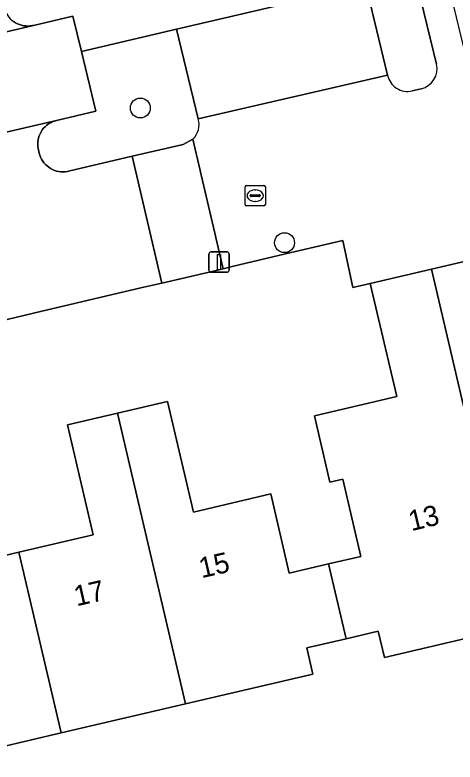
# Model space of a CAD drawing. Extents: x 158455 to 159797, y 387218 to 388672.
# Drawn here: x 159118.98 to 159140.6, y 388441.74 to 388478.42 of the extents above; entities that cross this region are included whole.
import ezdxf

# ---------------------------------------------------------------- set-up
doc = ezdxf.new("R2010")
doc.units = 0
for name, color, linetype in [('IMGEO_Boom', 7, 'Continuous'), ('IMGEO_Erf', 7, 'Continuous'), ('IMGEO_Groenvoorziening', 7, 'Continuous'), ('IMGEO_Haag', 7, 'Continuous'), ('IMGEO_Kolk', 7, 'Continuous'), ('IMGEO_Lichtmast', 7, 'Continuous'), ('IMGEO_Pand', 7, 'Continuous'), ('IMGEO_Pand_nummerreeks', 7, 'Continuous'), ('IMGEO_Parkeervlak_open', 7, 'Continuous'), ('IMGEO_Rijbaan_lokaal_open', 7, 'Continuous')]:
    doc.layers.add(name, color=color, linetype=linetype)

msp = doc.modelspace()

# ---------------------------------------------------------------- linework, layer by layer
at = {"layer": 'IMGEO_Boom'}
for centre in [(159125.143, 388473.854), (159132.225, 388467.241)]:
    msp.add_circle(centre, 0.489, dxfattribs=at)
at = {"layer": 'IMGEO_Erf'}
for points in [[(159116.06, 388451.309), (159119.178, 388452.038), (159122.828, 388452.891), (159121.564, 388458.299), (159124.02, 388458.873), (159126.477, 388459.448), (159127.747, 388454.016), (159131.548, 388454.904), (159132.457, 388451.015), (159134.387, 388451.466), (159135.972, 388451.837), (159135.084, 388455.633), (159134.454, 388455.486), (159133.694, 388458.738), (159137.735, 388459.682), (159136.437, 388465.232), (159135.585, 388465.033), (159135.093, 388467.346), (159132.771, 388466.8), (159131.657, 388466.538), (159129.653, 388466.067), (159129.216, 388465.964), (159128.516, 388465.8), (159126.198, 388465.257), (159125.172, 388465.016), (159120.244, 388463.863), (159117.075, 388463.11)], [(159143.557, 388448.379), (159137.131, 388446.877), (159136.829, 388448.167), (159135.247, 388447.797), (159133.315, 388447.346), (159133.616, 388446.056), (159127.365, 388444.595), (159121.255, 388443.166), (159115.151, 388441.739)]]:
    msp.add_lwpolyline(points, dxfattribs=at)
at = {"layer": 'IMGEO_Groenvoorziening'}
for points in [[(159139.691, 388476.003), (159138.616, 388480.457), (159136.22, 388479.897), (159137.289, 388475.464)], [(159118.563, 388478.497), (159118.619, 388478.405), (159118.683, 388478.319), (159118.754, 388478.239), (159118.833, 388478.166), (159118.917, 388478.1), (159119.007, 388478.041), (159119.102, 388477.991), (159119.201, 388477.95), (159119.304, 388477.918), (159119.409, 388477.895), (159119.515, 388477.881), (159119.622, 388477.878), (159119.73, 388477.883), (159119.836, 388477.898), (159119.886, 388477.909), (159121.825, 388478.362), (159122.243, 388476.631), (159126.925, 388477.725), (159136.22, 388479.897)], [(159127.987, 388473.321), (159126.925, 388477.725), (159122.243, 388476.631), (159122.951, 388473.694), (159121.02, 388473.243), (159120.917, 388473.213), (159120.817, 388473.175), (159120.721, 388473.127), (159120.63, 388473.072), (159120.544, 388473.008), (159120.464, 388472.937), (159120.39, 388472.859), (159120.324, 388472.774), (159120.266, 388472.684), (159120.216, 388472.59), (159120.174, 388472.491), (159120.142, 388472.389), (159120.119, 388472.284), (159120.105, 388472.178), (159120.101, 388472.071), (159120.107, 388471.964), (159120.121, 388471.858), (159120.135, 388471.795), (159120.172, 388471.638), (159120.202, 388471.535), (159120.24, 388471.435), (159120.288, 388471.339), (159120.344, 388471.248), (159120.407, 388471.162), (159120.479, 388471.081), (159120.557, 388471.008), (159120.641, 388470.942), (159120.731, 388470.884), (159120.826, 388470.834), (159120.925, 388470.792), (159121.027, 388470.76), (159121.131, 388470.737), (159121.238, 388470.723), (159121.345, 388470.719), (159121.452, 388470.725), (159121.558, 388470.74), (159121.612, 388470.751), (159124.737, 388471.481), (159127.253, 388472.069), (159127.723, 388472.325)], [(159138.496, 388474.696), (159138.945, 388474.801)]]:
    msp.add_lwpolyline(points, dxfattribs=at)
for centre, radius, start, end in [((159138.714, 388475.777), 1.003, 283.3223, 13.0276), ((159138.264, 388475.664), 0.995, 191.5877, 283.476), ((159127.026, 388473.043), 1, 314.1552, 16.1539)]:
    msp.add_arc(centre, radius, start, end, dxfattribs=at)
at = {"layer": 'IMGEO_Haag'}
for points in [[(159139.691, 388476.003), (159138.616, 388480.457), (159136.22, 388479.897), (159137.289, 388475.464)], [(159127.987, 388473.321), (159126.925, 388477.725), (159122.243, 388476.631), (159122.951, 388473.694), (159121.02, 388473.243), (159120.917, 388473.213), (159120.817, 388473.175), (159120.721, 388473.127), (159120.63, 388473.072), (159120.544, 388473.008), (159120.464, 388472.937), (159120.39, 388472.859), (159120.324, 388472.774), (159120.266, 388472.684), (159120.216, 388472.59), (159120.174, 388472.491), (159120.142, 388472.389), (159120.119, 388472.284), (159120.105, 388472.178), (159120.101, 388472.071), (159120.107, 388471.964), (159120.121, 388471.858), (159120.135, 388471.795), (159120.172, 388471.638), (159120.202, 388471.535), (159120.24, 388471.435), (159120.288, 388471.339), (159120.344, 388471.248), (159120.407, 388471.162), (159120.479, 388471.081), (159120.557, 388471.008), (159120.641, 388470.942), (159120.731, 388470.884), (159120.826, 388470.834), (159120.925, 388470.792), (159121.027, 388470.76), (159121.131, 388470.737), (159121.238, 388470.723), (159121.345, 388470.719), (159121.452, 388470.725), (159121.558, 388470.74), (159121.612, 388470.751), (159124.737, 388471.481), (159127.253, 388472.069), (159127.723, 388472.325)], [(159138.496, 388474.696), (159138.945, 388474.801)]]:
    msp.add_lwpolyline(points, dxfattribs=at)
for centre, radius, start, end in [((159138.714, 388475.777), 1.003, 283.3223, 13.0276), ((159138.264, 388475.664), 0.995, 191.5877, 283.476), ((159127.026, 388473.043), 1, 314.1552, 16.1539)]:
    msp.add_arc(centre, radius, start, end, dxfattribs=at)
at = {"layer": 'IMGEO_Kolk'}
for p, q in [((159130.284, 388469.123), (159130.284, 388469.975)), ((159130.359, 388470.049), (159131.211, 388470.049)), ((159131.285, 388469.975), (159131.285, 388469.123)), ((159130.543, 388469.543), (159130.543, 388469.555)), ((159130.981, 388469.506), (159130.583, 388469.506)), ((159130.586, 388469.592), (159130.984, 388469.592)), ((159130.772, 388469.829), (159130.797, 388469.829)), ((159131.027, 388469.555), (159131.027, 388469.543)), ((159130.795, 388469.269), (159130.77, 388469.269)), ((159131.211, 388469.049), (159130.359, 388469.049))]:
    msp.add_line(p, q, dxfattribs=at)
for points in [[(159130.284, 388469.123), (159130.284, 388469.975)], [(159130.359, 388470.049), (159131.211, 388470.049)], [(159131.285, 388469.975), (159131.285, 388469.123)], [(159131.211, 388469.049), (159130.359, 388469.049)]]:
    msp.add_lwpolyline(points, dxfattribs=at)
for centre, radius, start, end in [((159130.361, 388469.973), 0.0765, 91.552, 178.448), ((159130.361, 388469.973), 0.0765, 91.552, 178.448), ((159131.209, 388469.973), 0.0765, 1.552, 88.448), ((159131.209, 388469.973), 0.0765, 1.552, 88.448), ((159130.583, 388469.552), 0.0403, 85.8775, 175.7526), ((159130.58, 388469.542), 0.0366, 178.938, 274.7102), ((159130.984, 388469.549), 0.043, 264.8664, 352.4533), ((159130.988, 388469.554), 0.0386, 1.7309, 96.639), ((159130.361, 388469.125), 0.0765, 181.552, 268.448), ((159130.361, 388469.125), 0.0765, 181.552, 268.448), ((159131.209, 388469.125), 0.0765, 271.552, 358.448), ((159131.209, 388469.125), 0.0765, 271.552, 358.448)]:
    msp.add_arc(centre, radius, start, end, dxfattribs=at)
for centre, major_axis, ratio, start_param, end_param in [((159130.771, 388469.549), (-0.387, 0.002), 0.722429, 4.712389, 7.853982), ((159130.796, 388469.549), (-0.39, 0.002), 0.717154, 1.570796, 4.712389)]:
    msp.add_ellipse(centre, major_axis=major_axis, ratio=ratio, start_param=start_param, end_param=end_param, dxfattribs=at)
at = {"layer": 'IMGEO_Lichtmast'}
for p, q in [((159128.511, 388465.889), (159128.511, 388466.689)), ((159128.511, 388466.689), (159128.511, 388465.889)), ((159128.611, 388466.789), (159129.401, 388466.789)), ((159129.401, 388466.789), (159128.611, 388466.789)), ((159129.501, 388466.689), (159129.501, 388465.889)), ((159129.501, 388465.889), (159129.501, 388466.689)), ((159129.401, 388465.789), (159128.611, 388465.789)), ((159128.611, 388465.789), (159129.401, 388465.789))]:
    msp.add_line(p, q, dxfattribs=at)
msp.add_lwpolyline([(159128.931, 388466.664), (159129.081, 388466.664), (159129.081, 388465.914), (159128.931, 388465.914), (159128.931, 388466.664)], dxfattribs=at)
for centre, start, end in [((159128.611, 388466.689), 90, 180), ((159128.611, 388466.689), 90, 180), ((159129.401, 388466.689), 0, 90), ((159129.401, 388466.689), 360, 90), ((159128.611, 388465.889), 180, 270), ((159128.611, 388465.889), 180, 270), ((159129.401, 388465.889), 270, 0), ((159129.401, 388465.889), 270, 0)]:
    msp.add_arc(centre, 0.1, start, end, dxfattribs=at)
at = {"layer": 'IMGEO_Pand'}
for points in [[(159147.344, 388460.375), (159147.187, 388460.338), (159147.554, 388458.771), (159144.46, 388458.048), (159142.452, 388466.638), (159139.442, 388465.934), (159143.557, 388448.379), (159149.813, 388449.841), (159149.411, 388451.558)], [(159139.442, 388465.934), (159136.437, 388465.232), (159137.735, 388459.682), (159133.694, 388458.738), (159134.454, 388455.486), (159135.084, 388455.633), (159135.972, 388451.837), (159134.387, 388451.466), (159135.247, 388447.797), (159136.829, 388448.167), (159137.131, 388446.877), (159143.557, 388448.379)], [(159121.255, 388443.166), (159119.178, 388452.038), (159116.06, 388451.309), (159114.074, 388459.803), (159111.085, 388459.105), (159115.151, 388441.739)], [(159131.548, 388454.904), (159127.747, 388454.016), (159126.477, 388459.448), (159124.02, 388458.873), (159127.365, 388444.595), (159133.616, 388446.056), (159133.315, 388447.346), (159135.247, 388447.797), (159134.387, 388451.466), (159132.457, 388451.015)], [(159124.02, 388458.873), (159121.564, 388458.299), (159122.828, 388452.891), (159119.178, 388452.038), (159121.255, 388443.166), (159127.365, 388444.595)]]:
    msp.add_lwpolyline(points, close=True, dxfattribs=at)
at = {"layer": 'IMGEO_Parkeervlak_open'}
for points in [[(159127.987, 388473.321), (159137.289, 388475.464), (159136.22, 388479.897), (159126.925, 388477.725)], [(159119.886, 388477.909), (159117.424, 388477.334), (159118.55, 388472.666), (159121.02, 388473.243), (159122.951, 388473.694), (159122.243, 388476.631), (159121.825, 388478.362)]]:
    msp.add_lwpolyline(points, close=True, dxfattribs=at)
at = {"layer": 'IMGEO_Rijbaan_lokaal_open'}
for points in [[(159127.723, 388472.325), (159129.216, 388465.964), (159129.653, 388466.067), (159131.657, 388466.538), (159132.771, 388466.8), (159135.093, 388467.346), (159135.585, 388465.033), (159136.437, 388465.232), (159139.442, 388465.934), (159142.452, 388466.638), (159143.188, 388466.81), (159142.637, 388469.139), (159146.158, 388470.016), (159148.797, 388470.64), (159153.82, 388471.853), (159152.735, 388476.76), (159152.406, 388478.059), (159150.163, 388477.489), (159145.145, 388476.315), (159141.372, 388475.398), (159139.032, 388485.1), (159137.578, 388484.76), (159138.616, 388480.457), (159139.691, 388476.003)], [(159117.424, 388477.334), (159119.886, 388477.909), (159119.836, 388477.898), (159119.73, 388477.883), (159119.622, 388477.878), (159119.515, 388477.881), (159119.409, 388477.895), (159119.304, 388477.918), (159119.201, 388477.95), (159119.102, 388477.991), (159119.007, 388478.041), (159118.917, 388478.1)], [(159137.289, 388475.464), (159127.987, 388473.321)], [(159138.945, 388474.801), (159138.496, 388474.696)], [(159117.075, 388463.11), (159120.244, 388463.863), (159125.172, 388465.016), (159126.198, 388465.257), (159124.737, 388471.481), (159121.612, 388470.751), (159121.558, 388470.74), (159121.452, 388470.725), (159121.345, 388470.719), (159121.238, 388470.723), (159121.131, 388470.737), (159121.027, 388470.76), (159120.925, 388470.792), (159120.826, 388470.834), (159120.731, 388470.884), (159120.641, 388470.942), (159120.557, 388471.008), (159120.479, 388471.081), (159120.407, 388471.162), (159120.344, 388471.248), (159120.288, 388471.339), (159120.24, 388471.435), (159120.202, 388471.535), (159120.172, 388471.638), (159120.135, 388471.795), (159120.121, 388471.858), (159120.107, 388471.964), (159120.101, 388472.071), (159120.105, 388472.178), (159120.119, 388472.284), (159120.142, 388472.389), (159120.174, 388472.491), (159120.216, 388472.59), (159120.266, 388472.684), (159120.324, 388472.774), (159120.39, 388472.859), (159120.464, 388472.937), (159120.544, 388473.008), (159120.63, 388473.072), (159120.721, 388473.127), (159120.817, 388473.175), (159120.917, 388473.213), (159121.02, 388473.243), (159118.55, 388472.666)]]:
    msp.add_lwpolyline(points, dxfattribs=at)
msp.add_lwpolyline([(159126.198, 388465.257), (159128.516, 388465.8), (159129.216, 388465.964), (159127.723, 388472.325), (159127.253, 388472.069), (159124.737, 388471.481)], close=True, dxfattribs=at)
for centre, radius, start, end in [((159138.714, 388475.777), 1.003, 283.3223, 13.0276), ((159138.264, 388475.664), 0.995, 191.5877, 283.476), ((159127.026, 388473.043), 1, 314.1552, 16.1539)]:
    msp.add_arc(centre, radius, start, end, dxfattribs=at)

# ---------------------------------------------------------------- texts
at = {"layer": 'IMGEO_Pand_nummerreeks'}
for s, rotation, p in [('13', 13.5619, (159138.454, 388453.071)), ('15', 12.8629, (159128.147, 388450.763)), ('17', 12.8608, (159122.008, 388449.382))]:
    msp.add_text(s, height=1, rotation=rotation, dxfattribs=at).set_placement(p)

doc.saveas('drawing.dxf')
